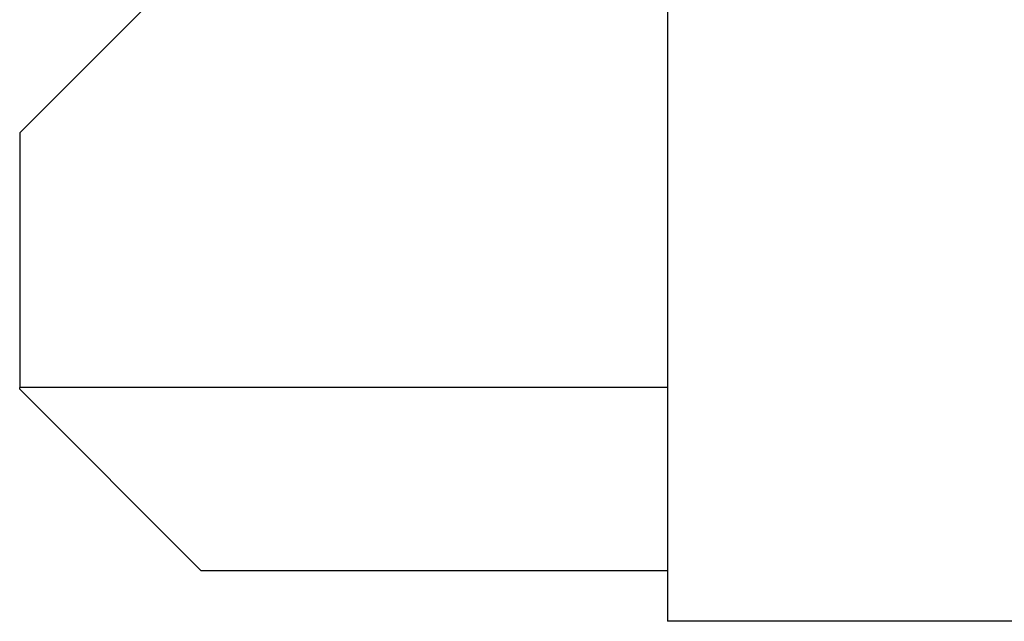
# Model space of a CAD drawing. Header units: inches. Extents: x 0 to 20790, y -12 to 14700.
# Tile 379 of 441: x 13296 to 13900, y 11047 to 11416. Entities that reach past the tile are written whole.
import ezdxf

# ---------------------------------------------------------------- set-up
doc = ezdxf.new("R2010")
doc.units = ezdxf.units.IN
doc.layers.add('1', color=7, linetype='Continuous', true_color=0xffffff)

msp = doc.modelspace()

# ---------------------------------------------------------------- linework, layer by layer
at = {"layer": '1', "color": 2, "linetype": 'Continuous', "lineweight": 25}
for p, q in [((13494.686, 11545.442), (13296.387, 11347.143)), ((13693.838, 11440.942), (13693.838, 11047.442)), ((13296.387, 11347.143), (13296.387, 11190.802)), ((13296.387, 11189.742), (13296.387, 11190.802)), ((13693.838, 11190.802), (13296.387, 11190.802)), ((13296.387, 11189.742), (13407.686, 11078.442)), ((13693.838, 11078.442), (13407.686, 11078.442)), ((13957.055, 11047.442), (13693.838, 11047.442))]:
    msp.add_line(p, q, dxfattribs=at)

doc.saveas('drawing.dxf')
